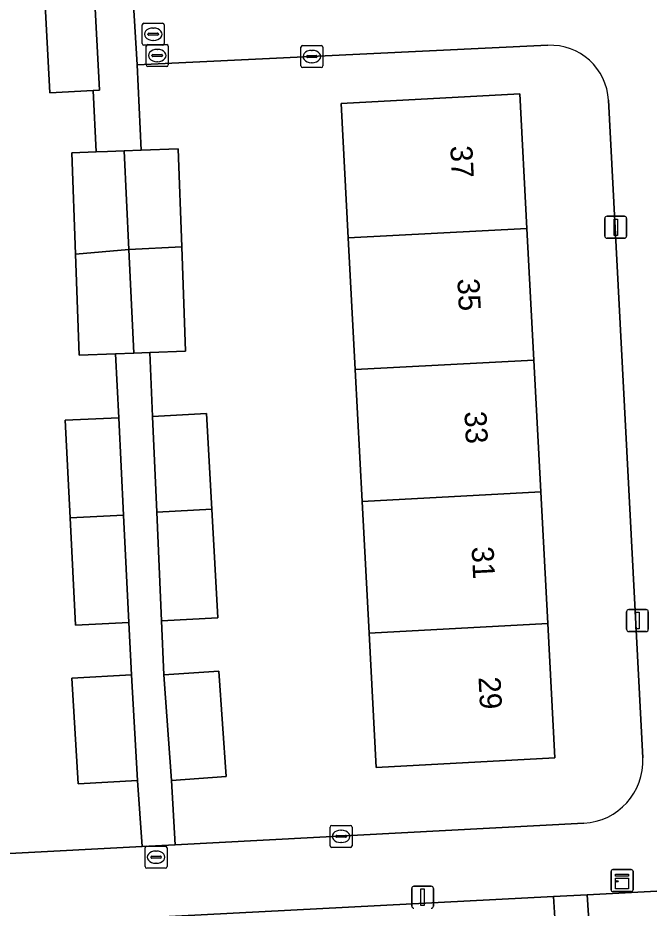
# Model space of a CAD drawing. Extents: x 160554 to 161248, y 385329 to 386506.
# Drawn here: x 161098.66 to 161127.39, y 385410.64 to 385451.14 of the extents above; entities that cross this region are included whole.
import ezdxf

# ---------------------------------------------------------------- set-up
doc = ezdxf.new("R2010")
doc.units = 0
for name, color, linetype in [('IMGEO_Brandkraan', 7, 'Continuous'), ('IMGEO_Erf', 7, 'Continuous'), ('IMGEO_Kast', 7, 'Continuous'), ('IMGEO_Kolk', 7, 'Continuous'), ('IMGEO_Lichtmast', 7, 'Continuous'), ('IMGEO_Pand', 7, 'Continuous'), ('IMGEO_Pand_nummerreeks', 7, 'Continuous'), ('IMGEO_Rioolput', 7, 'Continuous'), ('IMGEO_Voetpad_open', 7, 'Continuous')]:
    doc.layers.add(name, color=color, linetype=linetype)

msp = doc.modelspace()

# ---------------------------------------------------------------- linework, layer by layer
at = {"layer": 'IMGEO_Brandkraan'}
for p, q in [((161104.399, 385450.893), (161105.251, 385450.893)), ((161104.324, 385449.967), (161104.324, 385450.819)), ((161104.626, 385450.436), (161105.024, 385450.436)), ((161104.812, 385450.673), (161104.837, 385450.673)), ((161105.325, 385450.819), (161105.325, 385449.967)), ((161104.583, 385450.387), (161104.583, 385450.399)), ((161105.021, 385450.35), (161104.623, 385450.35)), ((161104.835, 385450.113), (161104.81, 385450.113)), ((161105.067, 385450.399), (161105.067, 385450.387)), ((161105.251, 385449.893), (161104.399, 385449.893))]:
    msp.add_line(p, q, dxfattribs=at)
for points in [[(161104.399, 385450.893), (161105.251, 385450.893)], [(161104.324, 385449.967), (161104.324, 385450.819)], [(161105.325, 385450.819), (161105.325, 385449.967)], [(161105.251, 385449.893), (161104.399, 385449.893)]]:
    msp.add_lwpolyline(points, dxfattribs=at)
for centre, radius, start, end in [((161104.401, 385450.817), 0.0765, 91.552, 178.448), ((161104.401, 385450.817), 0.0765, 91.552, 178.448), ((161105.249, 385450.817), 0.0765, 1.552, 88.448), ((161105.249, 385450.817), 0.0765, 1.552, 88.448), ((161104.623, 385450.396), 0.0403, 85.8775, 175.7526), ((161105.028, 385450.398), 0.0386, 1.7309, 96.639), ((161104.62, 385450.386), 0.0366, 178.938, 274.7102), ((161105.024, 385450.393), 0.043, 264.8664, 352.4533), ((161104.401, 385449.969), 0.0765, 181.552, 268.448), ((161104.401, 385449.969), 0.0765, 181.552, 268.448), ((161105.249, 385449.969), 0.0765, 271.552, 358.448), ((161105.249, 385449.969), 0.0765, 271.552, 358.448)]:
    msp.add_arc(centre, radius, start, end, dxfattribs=at)
for centre, major_axis, ratio, start_param, end_param in [((161104.811, 385450.393), (-0.387, 0.002), 0.722429, 4.712389, 7.853982), ((161104.836, 385450.393), (-0.39, 0.002), 0.717154, 1.570796, 4.712389)]:
    msp.add_ellipse(centre, major_axis=major_axis, ratio=ratio, start_param=start_param, end_param=end_param, dxfattribs=at)
at = {"layer": 'IMGEO_Erf'}
for points in [[(161101.12, 385445.002), (161102.232, 385445.042), (161102.088, 385447.838), (161100.124, 385447.731), (161099.873, 385452.303), (161099.62, 385456.911), (161101.878, 385457.035), (161101.731, 385459.722), (161099.462, 385459.579), (161099.158, 385464.396), (161101.466, 385464.541), (161100.981, 385474.144), (161079.665, 385472.955), (161082.569, 385415.205)], [(161122.774, 385449.889), (161104.086, 385449), (161104.276, 385445.116), (161105.959, 385445.177), (161106.119, 385440.73), (161106.291, 385435.972), (161104.665, 385435.914), (161104.793, 385433.001), (161107.248, 385433.142), (161107.49, 385428.783), (161107.764, 385423.843), (161105.199, 385423.705), (161105.307, 385421.248), (161107.806, 385421.426), (161108.148, 385416.628), (161105.649, 385416.45), (161105.824, 385413.526), (161124.414, 385414.504)], [(161127.093, 385417.483), (161125.537, 385447.389)], [(161085.612, 385412.463), (161104.317, 385413.447), (161104.109, 385416.451), (161101.402, 385416.295), (161101.124, 385421.1), (161103.831, 385421.256), (161103.713, 385423.634), (161101.282, 385423.52), (161101.038, 385428.391), (161100.816, 385432.832), (161103.253, 385432.939), (161103.109, 385435.858), (161101.452, 385435.798), (161101.286, 385440.392), (161101.12, 385445.002)], [(161144.425, 385412.29), (161124.564, 385411.253), (161124.925, 385405.692)], [(161123.834, 385397.095), (161117.711, 385396.769), (161111.719, 385396.451), (161105.728, 385396.132), (161099.736, 385395.814), (161099.919, 385392.355), (161094.024, 385392.041), (161093.841, 385395.5), (161093.744, 385395.495), (161087.625, 385395.17), (161087.174, 385403.667), (161093.294, 385403.992), (161099.286, 385404.311), (161105.278, 385404.629), (161111.269, 385404.948), (161117.261, 385405.267), (161123.382, 385405.592), (161123.04, 385411.174), (161086.002, 385409.241)]]:
    msp.add_lwpolyline(points, dxfattribs=at)
msp.add_lwpolyline([(161121.822, 385441.561), (161122.14, 385435.57), (161122.458, 385429.578), (161122.776, 385423.586), (161123.101, 385417.473), (161114.974, 385417.042), (161114.649, 385423.154), (161114.331, 385429.146), (161114.013, 385435.138), (161113.695, 385441.129), (161113.37, 385447.245), (161121.497, 385447.676)], close=True, dxfattribs=at)
for centre, radius, start, end in [((161122.901, 385447.253), 2.639, 2.9536, 92.768), ((161124.263, 385417.334), 2.834, 273.0633, 3.0069)]:
    msp.add_arc(centre, radius, start, end, dxfattribs=at)
at = {"layer": 'IMGEO_Kast'}
for p, q in [((161125.729, 385412.394), (161126.57, 385412.394)), ((161126.57, 385412.394), (161125.729, 385412.394)), ((161125.654, 385411.469), (161125.654, 385412.31)), ((161125.654, 385412.31), (161125.654, 385411.469)), ((161126.654, 385412.319), (161126.654, 385411.478)), ((161126.654, 385411.478), (161126.654, 385412.319)), ((161126.579, 385411.394), (161125.738, 385411.394)), ((161125.738, 385411.394), (161126.579, 385411.394))]:
    msp.add_line(p, q, dxfattribs=at)
for points in [[(161125.849, 385412.184), (161126.449, 385412.184), (161126.449, 385412.099), (161125.849, 385412.099), (161125.849, 385412.184)], [(161125.849, 385412.009), (161126.449, 385412.009), (161126.449, 385411.52), (161125.849, 385411.52), (161125.849, 385412.009)]]:
    msp.add_lwpolyline(points, dxfattribs=at)
msp.add_circle((161125.933, 385411.858), 0.0377, dxfattribs=at)
for centre, start, end in [((161125.732, 385412.316), 92.4484, 184.2845), ((161125.732, 385412.316), 92.4484, 184.2845), ((161126.576, 385412.316), 2.4484, 94.2845), ((161126.576, 385412.316), 2.4484, 94.2845), ((161125.732, 385411.472), 182.4484, 274.2845), ((161125.732, 385411.472), 182.4484, 274.2845), ((161126.576, 385411.472), 272.4484, 4.2845), ((161126.576, 385411.472), 272.4484, 4.2845)]:
    msp.add_arc(centre, 0.0779, start, end, dxfattribs=at)
at = {"layer": 'IMGEO_Kolk'}
for p, q in [((161111.54, 385448.953), (161111.54, 385449.805)), ((161111.615, 385449.879), (161112.467, 385449.879)), ((161112.028, 385449.659), (161112.053, 385449.659)), ((161112.541, 385449.805), (161112.541, 385448.953)), ((161111.799, 385449.373), (161111.799, 385449.385)), ((161112.237, 385449.336), (161111.839, 385449.336)), ((161111.842, 385449.422), (161112.24, 385449.422)), ((161112.283, 385449.385), (161112.283, 385449.373)), ((161112.467, 385448.879), (161111.615, 385448.879)), ((161112.051, 385449.099), (161112.026, 385449.099)), ((161112.947, 385414.406), (161113.799, 385414.406)), ((161112.872, 385413.48), (161112.872, 385414.332)), ((161113.36, 385414.186), (161113.385, 385414.186)), ((161113.873, 385414.332), (161113.873, 385413.48)), ((161113.131, 385413.9), (161113.131, 385413.912)), ((161113.569, 385413.863), (161113.171, 385413.863)), ((161113.174, 385413.949), (161113.572, 385413.949)), ((161113.383, 385413.626), (161113.358, 385413.626)), ((161113.615, 385413.912), (161113.615, 385413.9)), ((161113.799, 385413.406), (161112.947, 385413.406))]:
    msp.add_line(p, q, dxfattribs=at)
for points in [[(161111.54, 385448.953), (161111.54, 385449.805)], [(161111.615, 385449.879), (161112.467, 385449.879)], [(161112.541, 385449.805), (161112.541, 385448.953)], [(161112.467, 385448.879), (161111.615, 385448.879)], [(161112.947, 385414.406), (161113.799, 385414.406)], [(161112.872, 385413.48), (161112.872, 385414.332)], [(161113.873, 385414.332), (161113.873, 385413.48)], [(161113.799, 385413.406), (161112.947, 385413.406)]]:
    msp.add_lwpolyline(points, dxfattribs=at)
for centre, radius, start, end in [((161111.617, 385449.803), 0.0765, 91.552, 178.448), ((161111.617, 385449.803), 0.0765, 91.552, 178.448), ((161112.465, 385449.803), 0.0765, 1.552, 88.448), ((161112.465, 385449.803), 0.0765, 1.552, 88.448), ((161111.839, 385449.382), 0.0403, 85.8775, 175.7526), ((161111.836, 385449.372), 0.0366, 178.938, 274.7102), ((161112.24, 385449.379), 0.043, 264.8664, 352.4533), ((161112.244, 385449.384), 0.0386, 1.7309, 96.639), ((161111.617, 385448.955), 0.0765, 181.552, 268.448), ((161111.617, 385448.955), 0.0765, 181.552, 268.448), ((161112.465, 385448.955), 0.0765, 271.552, 358.448), ((161112.465, 385448.955), 0.0765, 271.552, 358.448), ((161112.949, 385414.33), 0.0765, 91.552, 178.448), ((161112.949, 385414.33), 0.0765, 91.552, 178.448), ((161113.797, 385414.33), 0.0765, 1.552, 88.448), ((161113.797, 385414.33), 0.0765, 1.552, 88.448), ((161113.171, 385413.909), 0.0403, 85.8775, 175.7526), ((161113.168, 385413.899), 0.0366, 178.938, 274.7102), ((161113.572, 385413.906), 0.043, 264.8664, 352.4533), ((161113.576, 385413.911), 0.0386, 1.7309, 96.639), ((161112.949, 385413.482), 0.0765, 181.552, 268.448), ((161112.949, 385413.482), 0.0765, 181.552, 268.448), ((161113.797, 385413.482), 0.0765, 271.552, 358.448), ((161113.797, 385413.482), 0.0765, 271.552, 358.448)]:
    msp.add_arc(centre, radius, start, end, dxfattribs=at)
for centre, major_axis, ratio, start_param, end_param in [((161112.027, 385449.379), (-0.387, 0.002), 0.722429, 4.712389, 7.853982), ((161112.052, 385449.379), (-0.39, 0.002), 0.717154, 1.570796, 4.712389), ((161113.359, 385413.906), (-0.387, 0.002), 0.722429, 4.712389, 7.853982), ((161113.384, 385413.906), (-0.39, 0.002), 0.717154, 1.570796, 4.712389)]:
    msp.add_ellipse(centre, major_axis=major_axis, ratio=ratio, start_param=start_param, end_param=end_param, dxfattribs=at)
at = {"layer": 'IMGEO_Lichtmast'}
for p, q in [((161125.37, 385441.213), (161125.37, 385442.013)), ((161125.37, 385442.013), (161125.37, 385441.213)), ((161125.47, 385442.113), (161126.26, 385442.113)), ((161126.26, 385442.113), (161125.47, 385442.113)), ((161126.36, 385442.013), (161126.36, 385441.213)), ((161126.36, 385441.213), (161126.36, 385442.013)), ((161126.26, 385441.113), (161125.47, 385441.113)), ((161125.47, 385441.113), (161126.26, 385441.113)), ((161126.36, 385423.324), (161126.36, 385424.124)), ((161126.36, 385424.124), (161126.36, 385423.324)), ((161126.46, 385424.224), (161127.25, 385424.224)), ((161127.25, 385424.224), (161126.46, 385424.224)), ((161127.35, 385424.124), (161127.35, 385423.324)), ((161127.35, 385423.324), (161127.35, 385424.124)), ((161127.25, 385423.224), (161126.46, 385423.224)), ((161126.46, 385423.224), (161127.25, 385423.224)), ((161116.685, 385411.639), (161117.475, 385411.639)), ((161117.475, 385411.639), (161116.685, 385411.639)), ((161116.585, 385410.739), (161116.585, 385411.539)), ((161116.585, 385411.539), (161116.585, 385410.739)), ((161117.575, 385411.539), (161117.575, 385410.739)), ((161117.575, 385410.739), (161117.575, 385411.539))]:
    msp.add_line(p, q, dxfattribs=at)
for points in [[(161125.79, 385441.988), (161125.94, 385441.988), (161125.94, 385441.238), (161125.79, 385441.238), (161125.79, 385441.988)], [(161126.78, 385424.099), (161126.93, 385424.099), (161126.93, 385423.349), (161126.78, 385423.349), (161126.78, 385424.099)], [(161117.005, 385411.514), (161117.155, 385411.514), (161117.155, 385410.764), (161117.005, 385410.764), (161117.005, 385411.514)]]:
    msp.add_lwpolyline(points, dxfattribs=at)
for centre, start, end in [((161125.47, 385442.013), 90, 180), ((161125.47, 385442.013), 90, 180), ((161126.26, 385442.013), 0, 90), ((161126.26, 385442.013), 360, 90), ((161125.47, 385441.213), 180, 270), ((161125.47, 385441.213), 180, 270), ((161126.26, 385441.213), 270, 0), ((161126.26, 385441.213), 270, 0), ((161126.46, 385424.124), 90, 180), ((161126.46, 385424.124), 90, 180), ((161127.25, 385424.124), 0, 90), ((161127.25, 385424.124), 360, 90), ((161126.46, 385423.324), 180, 270), ((161126.46, 385423.324), 180, 270), ((161127.25, 385423.324), 270, 0), ((161127.25, 385423.324), 270, 0), ((161116.685, 385411.539), 90, 180), ((161116.685, 385411.539), 90, 180), ((161117.475, 385411.539), 0, 90), ((161117.475, 385411.539), 360, 90), ((161116.685, 385410.739), 180, 270), ((161116.685, 385410.739), 180, 270), ((161117.475, 385410.739), 270, 0), ((161117.475, 385410.739), 270, 0)]:
    msp.add_arc(centre, 0.1, start, end, dxfattribs=at)
at = {"layer": 'IMGEO_Pand'}
for points in [[(161102.132, 385452.425), (161099.873, 385452.303), (161100.124, 385447.731), (161102.088, 385447.838), (161102.383, 385447.854)], [(161121.822, 385441.561), (161121.497, 385447.676), (161113.37, 385447.245), (161113.695, 385441.129)], [(161103.715, 385440.602), (161106.119, 385440.73), (161105.959, 385445.177), (161104.276, 385445.116), (161103.498, 385445.088)], [(161103.498, 385445.088), (161102.744, 385445.061), (161102.232, 385445.042), (161101.12, 385445.002), (161101.286, 385440.392), (161103.715, 385440.602)], [(161113.695, 385441.129), (161114.013, 385435.138), (161122.14, 385435.57), (161121.822, 385441.561)], [(161103.943, 385435.888), (161104.665, 385435.914), (161106.291, 385435.972), (161106.119, 385440.73), (161103.715, 385440.602)], [(161103.715, 385440.602), (161101.286, 385440.392), (161101.452, 385435.798), (161103.109, 385435.858), (161103.943, 385435.888)], [(161114.013, 385435.138), (161114.331, 385429.146), (161122.458, 385429.578), (161122.14, 385435.57)], [(161107.49, 385428.783), (161107.248, 385433.142), (161104.793, 385433.001), (161104.983, 385428.65)], [(161103.471, 385428.523), (161103.253, 385432.939), (161100.816, 385432.832), (161101.038, 385428.391)], [(161122.776, 385423.586), (161122.458, 385429.578), (161114.331, 385429.146), (161114.649, 385423.154)], [(161104.983, 385428.65), (161105.199, 385423.705), (161107.764, 385423.843), (161107.49, 385428.783)], [(161101.038, 385428.391), (161101.282, 385423.52), (161103.713, 385423.634), (161103.471, 385428.523)], [(161114.649, 385423.154), (161114.974, 385417.042), (161123.101, 385417.473), (161122.776, 385423.586)], [(161108.148, 385416.628), (161107.806, 385421.426), (161105.307, 385421.248), (161105.649, 385416.45)], [(161103.831, 385421.256), (161101.124, 385421.1), (161101.402, 385416.295), (161104.109, 385416.451)]]:
    msp.add_lwpolyline(points, close=True, dxfattribs=at)
at = {"layer": 'IMGEO_Rioolput'}
for p, q in [((161104.508, 385448.998), (161104.508, 385449.85)), ((161104.583, 385449.924), (161105.435, 385449.924)), ((161104.996, 385449.704), (161105.021, 385449.704)), ((161105.509, 385449.85), (161105.509, 385448.998)), ((161104.767, 385449.418), (161104.767, 385449.43)), ((161105.205, 385449.381), (161104.807, 385449.381)), ((161104.81, 385449.467), (161105.208, 385449.467)), ((161105.251, 385449.43), (161105.251, 385449.418)), ((161105.435, 385448.924), (161104.583, 385448.924)), ((161105.019, 385449.144), (161104.994, 385449.144)), ((161104.451, 385412.534), (161104.451, 385413.386)), ((161104.526, 385413.46), (161105.378, 385413.46)), ((161104.939, 385413.24), (161104.964, 385413.24)), ((161105.452, 385413.386), (161105.452, 385412.534)), ((161104.71, 385412.954), (161104.71, 385412.966)), ((161105.148, 385412.917), (161104.75, 385412.917)), ((161104.753, 385413.003), (161105.151, 385413.003)), ((161105.194, 385412.966), (161105.194, 385412.954)), ((161105.378, 385412.46), (161104.526, 385412.46)), ((161104.962, 385412.68), (161104.937, 385412.68))]:
    msp.add_line(p, q, dxfattribs=at)
for points in [[(161104.508, 385448.998), (161104.508, 385449.85)], [(161104.583, 385449.924), (161105.435, 385449.924)], [(161105.509, 385449.85), (161105.509, 385448.998)], [(161105.435, 385448.924), (161104.583, 385448.924)], [(161104.451, 385412.534), (161104.451, 385413.386)], [(161104.526, 385413.46), (161105.378, 385413.46)], [(161105.452, 385413.386), (161105.452, 385412.534)], [(161105.378, 385412.46), (161104.526, 385412.46)]]:
    msp.add_lwpolyline(points, dxfattribs=at)
for centre, radius, start, end in [((161104.585, 385449.848), 0.0765, 91.552, 178.448), ((161104.585, 385449.848), 0.0765, 91.552, 178.448), ((161105.433, 385449.848), 0.0765, 1.552, 88.448), ((161105.433, 385449.848), 0.0765, 1.552, 88.448), ((161104.807, 385449.427), 0.0403, 85.8775, 175.7526), ((161104.804, 385449.417), 0.0366, 178.938, 274.7102), ((161105.208, 385449.424), 0.043, 264.8664, 352.4533), ((161105.212, 385449.429), 0.0386, 1.7309, 96.639), ((161104.585, 385449), 0.0765, 181.552, 268.448), ((161104.585, 385449), 0.0765, 181.552, 268.448), ((161105.433, 385449), 0.0765, 271.552, 358.448), ((161105.433, 385449), 0.0765, 271.552, 358.448), ((161104.528, 385413.384), 0.0765, 91.552, 178.448), ((161104.528, 385413.384), 0.0765, 91.552, 178.448), ((161105.376, 385413.384), 0.0765, 1.552, 88.448), ((161105.376, 385413.384), 0.0765, 1.552, 88.448), ((161104.75, 385412.963), 0.0403, 85.8775, 175.7526), ((161104.747, 385412.953), 0.0366, 178.938, 274.7102), ((161105.151, 385412.96), 0.043, 264.8664, 352.4533), ((161105.155, 385412.965), 0.0386, 1.7309, 96.639), ((161104.528, 385412.536), 0.0765, 181.552, 268.448), ((161104.528, 385412.536), 0.0765, 181.552, 268.448), ((161105.376, 385412.536), 0.0765, 271.552, 358.448), ((161105.376, 385412.536), 0.0765, 271.552, 358.448)]:
    msp.add_arc(centre, radius, start, end, dxfattribs=at)
for centre, major_axis, ratio, start_param, end_param in [((161104.995, 385449.424), (-0.387, 0.002), 0.722429, 4.712389, 7.853982), ((161105.02, 385449.424), (-0.39, 0.002), 0.717154, 1.570796, 4.712389), ((161104.938, 385412.96), (-0.387, 0.002), 0.722429, 4.712389, 7.853982), ((161104.963, 385412.96), (-0.39, 0.002), 0.717154, 1.570796, 4.712389)]:
    msp.add_ellipse(centre, major_axis=major_axis, ratio=ratio, start_param=start_param, end_param=end_param, dxfattribs=at)
at = {"layer": 'IMGEO_Voetpad_open'}
for points in [[(161103.231, 385464.916), (161102.788, 385471.672), (161102.66, 385474.238), (161100.981, 385474.144), (161101.466, 385464.541), (161101.731, 385459.722), (161101.878, 385457.035), (161102.132, 385452.425), (161102.383, 385447.854), (161102.088, 385447.838), (161102.232, 385445.042), (161102.744, 385445.061), (161103.498, 385445.088), (161104.276, 385445.116), (161104.086, 385449), (161103.911, 385452.001), (161103.617, 385457.712)], [(161105.824, 385413.526), (161105.649, 385416.45), (161105.307, 385421.248), (161105.199, 385423.705), (161104.983, 385428.65), (161104.793, 385433.001), (161104.665, 385435.914), (161103.943, 385435.888), (161103.109, 385435.858), (161103.253, 385432.939), (161103.471, 385428.523), (161103.713, 385423.634), (161103.831, 385421.256), (161104.109, 385416.451), (161104.317, 385413.447)]]:
    msp.add_lwpolyline(points, close=True, dxfattribs=at)
for points in [[(161131.359, 385450.395), (161132.098, 385450.431), (161132.098, 385450.427), (161140.025, 385450.66), (161138.04, 385453.815), (161103.911, 385452.001), (161104.086, 385449), (161122.774, 385449.889)], [(161125.537, 385447.389), (161127.093, 385417.483)], [(161086.002, 385409.241), (161123.04, 385411.174), (161124.564, 385411.253), (161144.425, 385412.29), (161144.689, 385415.374), (161143.422, 385415.333), (161133.947, 385415.029), (161133.1, 385414.983)], [(161124.414, 385414.504), (161105.824, 385413.526), (161104.317, 385413.447), (161085.612, 385412.463)], [(161124.925, 385405.692), (161124.564, 385411.253), (161123.04, 385411.174), (161123.382, 385405.592)]]:
    msp.add_lwpolyline(points, dxfattribs=at)
for centre, radius, start, end in [((161122.901, 385447.253), 2.639, 2.9536, 92.768), ((161124.263, 385417.334), 2.834, 273.0633, 3.0069)]:
    msp.add_arc(centre, radius, start, end, dxfattribs=at)

# ---------------------------------------------------------------- texts
at = {"layer": 'IMGEO_Pand_nummerreeks'}
for s, p in [('37', (161118.337, 385445.307)), ('35', (161118.658, 385439.266)), ('33', (161118.979, 385433.226)), ('31', (161119.306, 385427.072)), ('29', (161119.621, 385421.145))]:
    msp.add_text(s, height=1, rotation=273.04, dxfattribs=at).set_placement(p)

doc.saveas('drawing.dxf')
